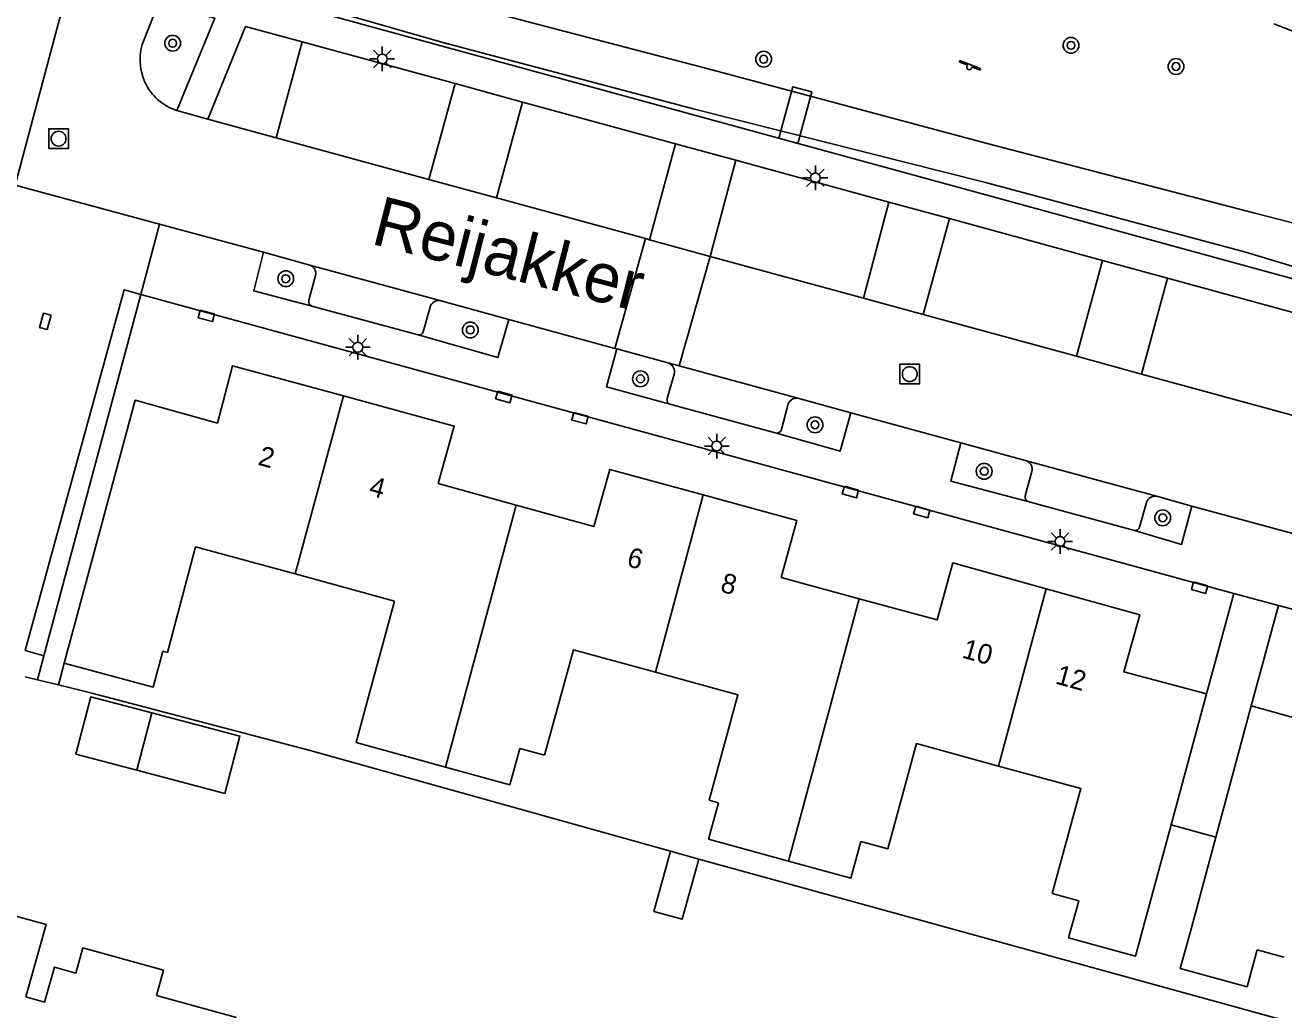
# Model space of a CAD drawing. Extents: x 136000 to 141014, y 402000 to 403500.
# Drawn here: x 138914.5 to 138978.2, y 402650.1 to 402699.9 of the extents above; entities that cross this region are included whole.
import ezdxf

# ---------------------------------------------------------------- set-up
doc = ezdxf.new("R2010")
doc.units = 0
for name, color, linetype in [('gg-afsc-erfafscheiding', 7, 'Continuous'), ('gg-afsc-hekwerk', 7, 'Continuous'), ('gg-anno-huisnummerreeks BGT', 7, 'Continuous'), ('gg-anno-openbare ruimte label', 7, 'Continuous'), ('gg-bbg-gedigitaliseerde bebouwing', 7, 'Continuous'), ('gg-bbg-gedigitaliseerde bijgebouw', 7, 'Continuous'), ('gg-bbg-hoofdgebouw', 7, 'Continuous'), ('gg-bbg-luifel en loopbrug', 7, 'Continuous'), ('gg-bbg-tussenscheiding', 7, 'Continuous'), ('gg-knt-verharding', 7, 'Continuous'), ('gg-knt-verharding nz', 7, 'Continuous'), ('gg-kntw-bovenkant insteek waterloop', 7, 'Continuous'), ('gg-kwrk-kunstwerk niveau 01', 7, 'Continuous'), ('gt-grn-weggrens', 7, 'Continuous'), ('gt-symb-boom', 7, 'Continuous'), ('gt-symb-kolk center center', 7, 'Continuous'), ('gt-symb-lichtmast', 7, 'Continuous'), ('gt-symb-rioolschacht', 7, 'Continuous'), ('gt-symb-speelvoorziening', 7, 'Continuous')]:
    doc.layers.add(name, color=color, linetype=linetype)

# ---------------------------------------------------------------- blocks, each defined once
blk = doc.blocks.new('gt0-BOOM')
at = {"layer": 'gt-symb-boom'}
for radius in [0.4, 0.2]:
    blk.add_circle((0, 0), radius, dxfattribs=at)
blk = doc.blocks.new('gt0-SV')
at = {"layer": 'gt-symb-speelvoorziening'}
for p, q in [((-0.477, 0.255), (-0.08, 0.096)), ((0.542, -0.076), (-0.449, 0.324)), ((0.125, 0.014), (0.515, -0.143))]:
    blk.add_line(p, q, dxfattribs=at)
for centre, radius, start, end in [((-0.466, 0.291), 0.0369, 63.6251, 252.66016), ((-0.002, -0.005), 0.128, 127.68665, 8.59861), ((0.531, -0.111), 0.0363, 243.50852, 72.54358)]:
    blk.add_arc(centre, radius, start, end, dxfattribs=at)
blk = doc.blocks.new('gt0-LMAST')
at = {"layer": 'gt-symb-lichtmast'}
for p, q in [((-0.182, 0.173), (-0.447, 0.438)), ((-0.005, 0.246), (-0.005, 0.621)), ((0.172, 0.173), (0.437, 0.438)), ((-0.255, -0.004), (-0.63, -0.004)), ((-0.182, -0.181), (-0.447, -0.446)), ((-0.005, -0.254), (-0.005, -0.629)), ((0.437, -0.446), (0.172, -0.181)), ((0.245, -0.004), (0.62, -0.004))]:
    blk.add_line(p, q, dxfattribs=at)
blk.add_circle((-0.005, -0.004), 0.25, dxfattribs=at)
blk = doc.blocks.new('gt0-RS')
at = {"layer": 'gt-symb-rioolschacht'}
blk.add_lwpolyline([(-0.5, -0.5), (0.5, -0.5), (0.5, 0.5), (-0.5, 0.5)], close=True, dxfattribs=at)
blk.add_circle((0, 0), 0.375, dxfattribs=at)
blk = doc.blocks.new('gt0-KOLKCC')
at = {"layer": 'gt-symb-kolk center center'}
blk.add_lwpolyline([(-0.375, 0.2), (0.375, 0.2), (0.375, -0.2), (-0.375, -0.2)], close=True, dxfattribs=at)

msp = doc.modelspace()

# ---------------------------------------------------------------- linework, layer by layer
at = {"layer": 'gg-afsc-erfafscheiding'}
msp.add_line((138916.473, 402667.613), (138916.173, 402666.503), dxfattribs=at)
at = {"layer": 'gg-afsc-hekwerk'}
for p, q in [((138915.117, 402666.759), (138914.487, 402666.912)), ((138916.173, 402666.503), (138915.117, 402666.759)), ((138917.866, 402666.092), (138916.173, 402666.503)), ((138972.502, 402659.417), (138974.772, 402658.807)), ((138948.601, 402657.696), (139000, 402643.528))]:
    msp.add_line(p, q, dxfattribs=at)
msp.add_lwpolyline([(138917.866, 402666.092), (138928.916, 402663.195), (138947.167, 402658.092)], dxfattribs=at)
at = {"layer": 'gg-bbg-gedigitaliseerde bebouwing'}
for p, q in [((138933.197, 402670.75), (138931.742, 402665.413)), ((138972.502, 402659.417), (138974.298, 402666.048)), ((138976.555, 402665.443), (138974.772, 402658.807)), ((138939.537, 402663.288), (138940.791, 402662.946)), ((138949.119, 402660.673), (138949.601, 402660.541)), ((138971.21, 402654.648), (138972.502, 402659.417)), ((138974.772, 402658.807), (138973.487, 402654.027)), ((138956.807, 402658.575), (138958.158, 402658.206)), ((138966.48, 402655.944), (138967.83, 402655.574)), ((138976.866, 402653.103), (138978.216, 402652.734))]:
    msp.add_line(p, q, dxfattribs=at)
for points in [[(138935.772, 402662.343), (138931.243, 402663.584), (138931.742, 402665.413)], [(138939.537, 402663.288), (138939.033, 402661.45), (138935.772, 402662.343)], [(138949.601, 402660.541), (138949.095, 402658.694), (138953.14, 402657.586)], [(138953.14, 402657.586), (138956.299, 402656.72), (138956.807, 402658.575)], [(138967.83, 402655.574), (138967.318, 402653.702), (138970.697, 402652.776), (138971.21, 402654.648)], [(138973.487, 402654.027), (138972.974, 402652.153), (138976.352, 402651.228), (138976.866, 402653.103)]]:
    msp.add_lwpolyline(points, dxfattribs=at)
at = {"layer": 'gg-bbg-gedigitaliseerde bijgebouw'}
for p, q in [((138920.15, 402662.185), (138920.911, 402665.087)), ((138948.601, 402657.696), (138947.167, 402658.092))]:
    msp.add_line(p, q, dxfattribs=at)
for points in [[(138920.911, 402665.087), (138917.815, 402665.899), (138917.054, 402662.997), (138920.15, 402662.185)], [(138947.167, 402658.092), (138946.324, 402655.039), (138947.757, 402654.643), (138948.601, 402657.696)]]:
    msp.add_lwpolyline(points, dxfattribs=at)
at = {"layer": 'gg-bbg-hoofdgebouw'}
for p, q in [((138977.701, 402699.964), (138983.966, 402697.532)), ((138928.158, 402672.124), (138933.197, 402670.75)), ((138916.961, 402669.418), (138916.473, 402667.613)), ((138921.138, 402650.796), (138925.193, 402649.676))]:
    msp.add_line(p, q, dxfattribs=at)
for points in [[(138930.601, 402681.128), (138924.991, 402682.662), (138924.227, 402679.756), (138920.066, 402680.909), (138916.961, 402669.418)], [(138939.347, 402675.61), (138935.405, 402676.698), (138936.21, 402679.594), (138930.601, 402681.128)], [(138948.824, 402676.124), (138944.086, 402677.414), (138943.288, 402674.523), (138939.347, 402675.61)], [(138948.824, 402676.124), (138953.562, 402674.833), (138952.773, 402671.938), (138956.717, 402670.867)], [(138921.463, 402668.216), (138921.692, 402668.155), (138923.118, 402673.498), (138928.158, 402672.124)], [(138956.717, 402670.867), (138960.66, 402669.797), (138961.455, 402672.683), (138966.188, 402671.37)], [(138974.298, 402666.048), (138970.119, 402667.165), (138970.921, 402670.056), (138966.188, 402671.37)], [(138916.473, 402667.613), (138920.972, 402666.397), (138921.463, 402668.216)], [(138940.791, 402662.946), (138942.246, 402668.281), (138946.411, 402667.144)], [(138946.411, 402667.144), (138950.575, 402666.008), (138949.119, 402660.673)], [(138987.099, 402665.649), (138981.48, 402667.194), (138980.698, 402664.299), (138976.555, 402665.443)], [(138958.158, 402658.206), (138959.613, 402663.541), (138963.775, 402662.401)], [(138963.775, 402662.401), (138967.937, 402661.26), (138966.48, 402655.944)], [(138911.325, 402655.537), (138915.547, 402654.386), (138914.532, 402650.723), (138915.478, 402650.451), (138915.972, 402652.223), (138917.051, 402651.925)], [(138921.138, 402650.796), (138921.495, 402652.077), (138917.405, 402653.194), (138917.051, 402651.925)]]:
    msp.add_lwpolyline(points, dxfattribs=at)
at = {"layer": 'gg-bbg-luifel en loopbrug'}
msp.add_lwpolyline([(138920.15, 402662.185), (138924.599, 402661.019), (138925.36, 402663.92), (138920.911, 402665.087)], dxfattribs=at)
at = {"layer": 'gg-bbg-tussenscheiding'}
for p, q in [((138930.601, 402681.128), (138928.158, 402672.124)), ((138948.824, 402676.124), (138946.411, 402667.144)), ((138939.347, 402675.61), (138935.772, 402662.343)), ((138956.717, 402670.867), (138953.14, 402657.586)), ((138966.188, 402671.37), (138963.775, 402662.401))]:
    msp.add_line(p, q, dxfattribs=at)
at = {"layer": 'gg-knt-verharding'}
for p, q in [((138916.497, 402701.234), (138913.978, 402691.799)), ((138921.24, 402701.008), (138920.51, 402699.176)), ((138991.761, 402683.47), (138926.26, 402701.396)), ((138927.198, 402694.194), (138928.524, 402699.05)), ((138928.524, 402699.05), (138936.26, 402696.943)), ((138936.26, 402696.943), (138934.932, 402692.086)), ((138936.26, 402696.943), (138939.672, 402696.006)), ((138939.672, 402696.006), (138938.355, 402691.151)), ((138939.672, 402696.006), (138947.411, 402693.892)), ((138922.175, 402695.574), (138923.746, 402695.136)), ((138923.746, 402695.136), (138927.198, 402694.194)), ((138927.198, 402694.194), (138934.932, 402692.086)), ((138947.411, 402693.892), (138946.1, 402689.037)), ((138947.411, 402693.892), (138950.466, 402693.055)), ((138950.466, 402693.055), (138949.177, 402688.195)), ((138950.466, 402693.055), (138958.215, 402690.942)), ((138934.932, 402692.086), (138938.355, 402691.151)), ((138913.978, 402691.799), (138921.294, 402689.825)), ((138938.355, 402691.151), (138945.899, 402689.091)), ((138956.926, 402686.08), (138958.215, 402690.942)), ((138958.215, 402690.942), (138961.296, 402690.11)), ((138959.96, 402685.256), (138961.296, 402690.11)), ((138961.296, 402690.11), (138969.029, 402687.978)), ((138921.294, 402689.825), (138926.557, 402688.405)), ((138945.899, 402689.091), (138944.352, 402683.537)), ((138945.899, 402689.091), (138946.1, 402689.037)), ((138946.1, 402689.037), (138949.177, 402688.195)), ((138926.557, 402688.405), (138928.907, 402687.751)), ((138947.598, 402682.649), (138949.177, 402688.195)), ((138949.177, 402688.195), (138956.926, 402686.08)), ((138967.709, 402683.138), (138969.029, 402687.978)), ((138969.029, 402687.978), (138972.318, 402687.092)), ((138929.194, 402687.231), (138928.861, 402685.98)), ((138971.006, 402682.234), (138972.318, 402687.092)), ((138972.318, 402687.092), (138980.055, 402684.974)), ((138920.342, 402686.272), (138915.442, 402667.984)), ((138920.342, 402686.272), (138975.689, 402671.13)), ((138929.012, 402685.669), (138934.384, 402684.215)), ((138934.638, 402684.383), (138934.989, 402685.629)), ((138935.491, 402685.96), (138938.971, 402685.001)), ((138956.926, 402686.08), (138959.96, 402685.256)), ((138938.971, 402685.001), (138944.352, 402683.537)), ((138959.96, 402685.256), (138967.709, 402683.138)), ((138944.352, 402683.537), (138944.439, 402683.516)), ((138944.439, 402683.516), (138947.097, 402682.785)), ((138967.709, 402683.138), (138971.006, 402682.234)), ((138947.097, 402682.785), (138947.598, 402682.649)), ((138947.354, 402682.238), (138947.002, 402681.004)), ((138971.006, 402682.234), (138978.761, 402680.126)), ((138947.137, 402680.714), (138952.532, 402679.25)), ((138952.784, 402679.431), (138953.095, 402680.669)), ((138953.606, 402681.017), (138956.285, 402680.272)), ((138956.285, 402680.272), (138961.857, 402678.759)), ((138961.857, 402678.759), (138965.186, 402677.85)), ((138965.458, 402677.313), (138965.124, 402676.068)), ((138971.769, 402676.057), (138973.559, 402675.56)), ((138965.251, 402675.792), (138970.654, 402674.319)), ((138970.903, 402674.497), (138971.267, 402675.742)), ((138973.559, 402675.56), (138982.009, 402673.256)), ((138975.689, 402671.13), (138974.298, 402666.048)), ((138975.689, 402671.13), (138977.95, 402670.531)), ((138976.555, 402665.443), (138977.95, 402670.531)), ((138977.95, 402670.531), (139014.829, 402660.435)), ((138915.117, 402666.759), (138915.442, 402667.984))]:
    msp.add_line(p, q, dxfattribs=at)
for points in [[(138921.24, 402701.008), (138924.093, 402700.257), (138922.175, 402695.574)], [(138923.746, 402695.136), (138925.648, 402699.824), (138928.524, 402699.05)], [(138926.557, 402688.405), (138926.064, 402686.445), (138929.012, 402685.669)], [(138915.442, 402667.984), (138914.498, 402668.25), (138919.507, 402686.501), (138920.342, 402686.272)], [(138934.384, 402684.215), (138938.429, 402683.071), (138938.971, 402685.001)], [(138944.439, 402683.516), (138943.926, 402681.585), (138947.137, 402680.714)], [(138952.532, 402679.25), (138955.759, 402678.341), (138956.285, 402680.272)], [(138961.857, 402678.759), (138961.354, 402676.816), (138965.251, 402675.792)], [(138970.654, 402674.319), (138973.041, 402673.618), (138973.559, 402675.56)]]:
    msp.add_lwpolyline(points, dxfattribs=at)
for centre, radius, start, end in [((138923.01, 402698.146), 2.704, 157.59702, 252.01982), ((138928.759, 402687.33), 0.446, 347.18865, 70.60199), ((138929.097, 402685.902), 0.248, 161.80079, 249.99519), ((138935.444, 402685.485), 0.477, 84.33798, 162.46075), ((138934.428, 402684.425), 0.214, 258.19704, 348.76564), ((138946.87, 402682.344), 0.496, 347.62427, 62.70734), ((138947.212, 402680.925), 0.224, 159.4777, 250.44788), ((138953.553, 402680.546), 0.474, 83.58472, 164.92638), ((138952.545, 402679.497), 0.248, 266.9173, 344.4586), ((138965.021, 402677.429), 0.452, 345.13816, 68.58788), ((138965.38, 402676.019), 0.261, 169.09991, 240.31865), ((138971.696, 402675.616), 0.447, 80.61241, 163.60331), ((138970.673, 402674.555), 0.237, 265.30155, 345.81733)]:
    msp.add_arc(centre, radius, start, end, dxfattribs=at)
at = {"layer": 'gg-knt-verharding nz'}
for p, q in [((138928.907, 402687.751), (138935.491, 402685.96)), ((138947.598, 402682.649), (138953.606, 402681.017)), ((138965.186, 402677.85), (138971.769, 402676.057))]:
    msp.add_line(p, q, dxfattribs=at)
at = {"layer": 'gg-kntw-bovenkant insteek waterloop'}
for points in [[(138991.922, 402685.614), (138991.818, 402685.922), (138991.373, 402686.514), (138990.116, 402686.957), (138976.749, 402690.379), (138963.196, 402693.901), (138949.067, 402697.678), (138936.215, 402701.04), (138929.038, 402703.432), (138928.252, 402703.532), (138927.677, 402703.286)], [(138991.561, 402684.478), (138991.31, 402684.201), (138990.516, 402684.192), (138987.83, 402684.932), (138976.221, 402688.427), (138963.118, 402691.926), (138948.439, 402695.626), (138935.63, 402699.023), (138928.168, 402701.185), (138927.463, 402701.746), (138927.294, 402702.197)]]:
    msp.add_lwpolyline(points, dxfattribs=at)
at = {"layer": 'gg-kwrk-kunstwerk niveau 01'}
msp.add_lwpolyline([(138952.649, 402694.174), (138953.615, 402693.91), (138954.314, 402696.525), (138953.356, 402696.767), (138952.649, 402694.174)], dxfattribs=at)
at = {"layer": 'gt-grn-weggrens'}
msp.add_line((138920.342, 402686.272), (138921.294, 402689.825), dxfattribs=at)

# ---------------------------------------------------------------- block references
at = {"layer": 'gt-symb-boom'}
for p in [(138921.96, 402698.98), (138967.438, 402698.874), (138951.881, 402698.171), (138972.755, 402697.804), (138927.685, 402687.063), (138937.027, 402684.47), (138945.645, 402681.995), (138954.479, 402679.67), (138963.045, 402677.319), (138972.083, 402674.963)]:
    msp.add_blockref('gt0-BOOM', p, dxfattribs=at)
at = {"layer": 'gt-symb-kolk center center'}
for p, rotation in [((138915.513, 402684.911), -105.1461161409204), ((138923.66, 402685.186), -15.238131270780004), ((138938.726, 402681.082), -15.61396022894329), ((138942.579, 402680.005), -15.279183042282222), ((138956.274, 402676.264), -15.562986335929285), ((138959.885, 402675.259), 164.43701366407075), ((138973.947, 402671.425), -15.437719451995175)]:
    msp.add_blockref('gt0-KOLKCC', p, dxfattribs=dict(at, rotation=rotation))
at = {"layer": 'gt-symb-lichtmast'}
for p in [(138932.578, 402698.188), (138954.501, 402692.17), (138931.341, 402683.599), (138949.509, 402678.6), (138966.888, 402673.766)]:
    msp.add_blockref('gt0-LMAST', p, dxfattribs=at)
at = {"layer": 'gt-symb-rioolschacht'}
for p in [(138916.183, 402694.149), (138959.277, 402682.236)]:
    msp.add_blockref('gt0-RS', p, dxfattribs=at)
at = {"layer": 'gt-symb-speelvoorziening'}
msp.add_blockref('gt0-SV', (138962.292, 402697.774), dxfattribs=at)

# ---------------------------------------------------------------- texts
at = {"layer": 'gg-anno-huisnummerreeks BGT'}
for s, rotation, p in [('2', 344.7, (138926.234, 402677.658)), ('4', 344.7, (138931.843, 402676.124)), ('6', 344.8, (138944.898, 402672.529)), ('8', 344.8, (138949.635, 402671.239)), ('10', 344.5, (138961.869, 402667.898)), ('12', 344.5, (138966.601, 402666.585))]:
    msp.add_text(s, height=1, rotation=rotation, dxfattribs=at).set_placement(p)
at = {"layer": 'gg-anno-openbare ruimte label'}
msp.add_text('Reijakker', height=2.5, rotation=345.7, dxfattribs=at).set_placement((138931.934, 402688.847))

doc.saveas('drawing.dxf')
